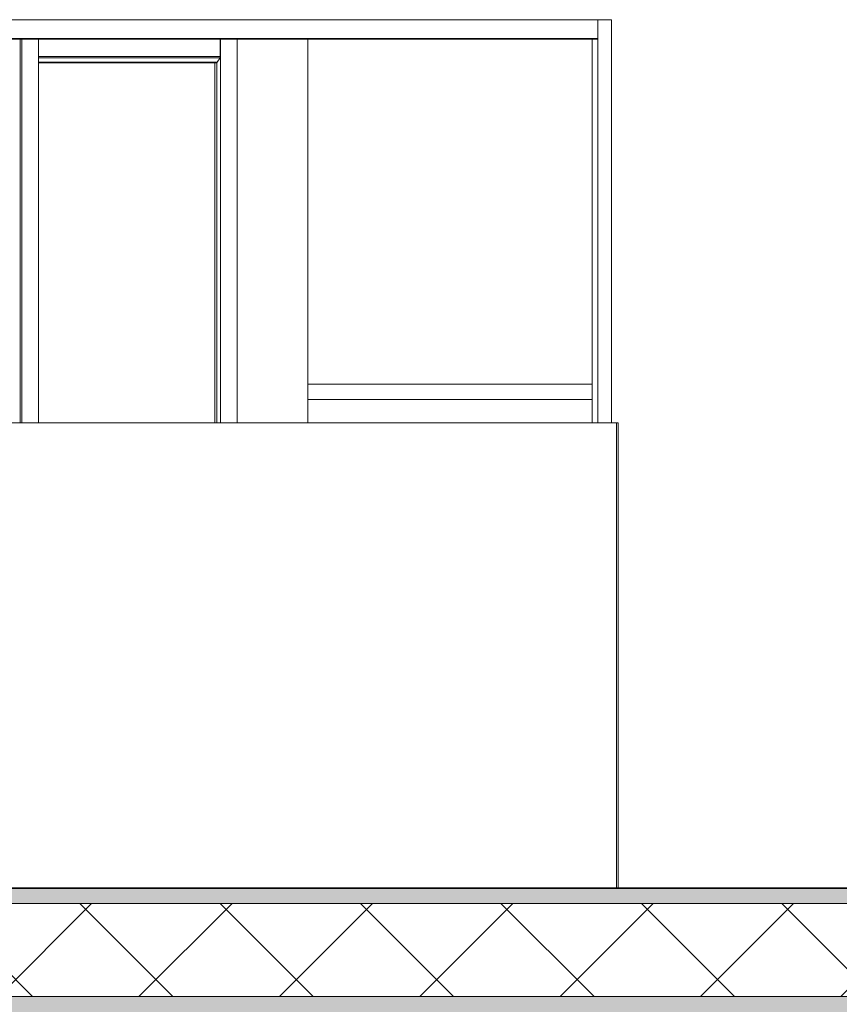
# Model space of a CAD drawing. Header units: inches. Extents: x 424 to 2043, y -237 to 445.
# Tile 904 of 965: x 983.83 to 986.47, y 221.78 to 224.95. Entities that reach past the tile are written whole.
import ezdxf

# ---------------------------------------------------------------- set-up
doc = ezdxf.new("R2010")
doc.units = ezdxf.units.IN
doc.header["$MEASUREMENT"] = 0
for name, color, linetype, lineweight in [('A-DOOR', 31, 'Continuous', 9), ('A-FLOR', 192, 'Continuous', 9), ('A-FLOR-MCUT', 51, 'Continuous', 9), ('A-FLOR-PATT', 8, 'Continuous', 35), ('A-GLAZ-CWMG', 51, 'Continuous', 9), ('A-WALL', 113, 'Continuous', 9)]:
    doc.layers.add(name, color=color, linetype=linetype, lineweight=lineweight)

# ---------------------------------------------------------------- blocks, each defined once
blk = doc.blocks.new('Rectangular Mullion - 50 x 150mm-V3-Section 2')
at = {"layer": 'A-GLAZ-CWMG'}
for p, q in [((31.6053, 7.225), (30.6888, 7.225)), ((31.6053, 7.175), (30.6888, 7.175))]:
    blk.add_line(p, q, dxfattribs=at)
blk = doc.blocks.new('5-panel_Bi-fold_external_door_10806 - Type 1-V66-Section 2')
at = {"layer": 'A-DOOR'}
for p, q in [((26.7118, 8.4), (31.6238, 8.4)), ((31.6238, 8.4), (31.6238, 8.339)), ((31.6238, 8.4), (31.6678, 8.4)), ((31.6238, 8.4), (31.6238, 7.1)), ((31.6678, 8.4), (31.6678, 7.1)), ((26.7118, 8.339), (31.6238, 8.339)), ((26.7118, 8.337), (31.6238, 8.337)), ((29.7614, 7.1), (29.7614, 8.3379)), ((29.767, 7.1), (29.767, 8.3379)), ((29.8208, 7.1), (29.8208, 8.3379)), ((30.4064, 8.3375), (30.4064, 8.2816)), ((30.4071, 8.3375), (30.4071, 7.1)), ((30.4608, 8.3375), (30.4608, 7.1)), ((31.6048, 8.3372), (31.6048, 7.1)), ((31.6238, 8.339), (31.6238, 8.3386)), ((30.4064, 8.2816), (29.8208, 8.2816)), ((30.4063, 8.2766), (29.8208, 8.2766)), ((30.3965, 8.2627), (29.8208, 8.2627)), ((30.3931, 8.2614), (29.8208, 8.2614)), ((30.3889, 8.2614), (30.3889, 7.1)), ((30.3955, 8.2627), (30.3955, 7.1)), ((30.4063, 8.2766), (30.3965, 8.2627)), ((30.4064, 8.2816), (30.4063, 8.2766))]:
    blk.add_line(p, q, dxfattribs=at)

msp = doc.modelspace()

# ---------------------------------------------------------------- hatches: boundary and pattern name
at = {"layer": 'A-FLOR-PATT', "lineweight": 9}
h = msp.add_hatch(dxfattribs=at)
h.set_pattern_fill('FP_2', color=256, style=0, pattern_type=2)
h.set_pattern_definition([(0, (988.56703, 228.86908), (0.406, 0.102), [0.034, -0.271, 0.034, -0.271, -1.626]), (0, (988.56703, 228.86908), (0.406, 0.102), [-0.61, 0.034, -0.576, 0.034, -0.271, -0.711]), (0, (988.56703, 228.86908), (0.406, 0.102), [-1.524, 0.034, -0.17, 0.034, -0.474]), (120, (988.72003, 228.92008), (-0.2913346, 0.30060631), [0.034, -0.271, 0.034, -0.271, -1.626]), (120, (988.72003, 228.92008), (-0.2913346, 0.30060631), [-0.61, 0.034, -0.576, 0.034, -0.271, -0.711]), (120, (988.72003, 228.92008), (-0.2913346, 0.30060631), [-1.524, 0.034, -0.17, 0.034, -0.474]), (240, (988.77103, 229.12308), (-0.1146654, -0.40260631), [0.034, -0.271, 0.034, -0.271, -1.626]), (240, (988.77103, 229.12308), (-0.1146654, -0.40260631), [-0.61, 0.034, -0.576, 0.034, -0.271, -0.711]), (240, (988.77103, 229.12308), (-0.1146654, -0.40260631), [-1.524, 0.034, -0.17, 0.034, -0.474])])
h.paths.add_polyline_path([(1012.7941, 222.1001), (1013.3677, 222.1001), (1013.3677, 222.1501), (983.6228, 222.1501), (983.6228, 222.1001), (1012.1003, 222.1001)], flags=0)
h.paths.add_polyline_path([(949.6572, 222.1001), (963.3888, 222.1001), (963.3888, 222.1501), (949.2902, 222.1501), (949.2902, 222.1001)], flags=0)
h.paths.add_polyline_path([(966.6919, 222.1001), (970.5191, 222.1001), (970.5191, 222.1501), (966.6919, 222.1501)], flags=0)
h = msp.add_hatch(dxfattribs=at)
h.set_pattern_fill('FP_3', color=256, style=0, pattern_type=2)
h.set_pattern_definition([(45, (988.56703, 228.86908), (-0.2262742, 0.2262742), []), (135, (988.56703, 228.86908), (-0.2262742, -0.2262742), [])])
h.paths.add_polyline_path([(1012.7941, 221.8001), (1013.3677, 221.8001), (1013.3677, 222.1001), (983.6228, 222.1001), (983.6228, 221.8001), (1012.1003, 221.8001)], flags=0)
h.paths.add_polyline_path([(949.6572, 221.8001), (963.3888, 221.8001), (963.3888, 222.1001), (949.2902, 222.1001), (949.2902, 221.8001)], flags=0)
h.paths.add_polyline_path([(966.6919, 221.8001), (970.5191, 221.8001), (970.5191, 222.1001), (966.6919, 222.1001)], flags=0)
h = msp.add_hatch(dxfattribs=at)
h.set_pattern_fill('FP_1', color=256, style=0, pattern_type=2)
h.set_pattern_definition([(108.435, (988.67603, 228.86908), (-0.41678894, 0.83294356), [0.158, -1.159]), (139.399, (988.626028, 229.019077), (-2.49915805, 2.08284494), [0.077, -3.763]), (136.848, (988.984028, 229.069077), (-6.247659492, 5.831057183), [0.183, -8.952]), (109.983, (988.851028, 229.194077), (-1.249748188, 3.331484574), [0.098, -4.778]), (90, (988.81703, 228.86908), (-0.416, 0.417), [0.083, -0.333]), (118.443, (988.817028, 228.953077), (2.9159587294, -5.414786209), [0.227, -11.141]), (84.289, (988.709028, 229.152077), (-0.416051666, -3.748202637), [0.084, -4.102]), (129.806, (988.71703, 229.23608), (1.66603147, -2.08199523), [0.065, -3.188])])
h.paths.add_polyline_path([(1012.7941, 221.7501), (1013.3677, 221.7501), (1013.3677, 221.8001), (983.6228, 221.8001), (983.6228, 221.7501), (1012.1003, 221.7501)], flags=0)
h.paths.add_polyline_path([(949.6572, 221.7501), (963.3888, 221.7501), (963.3888, 221.8001), (949.2902, 221.8001), (949.2902, 221.7501)], flags=0)
h.paths.add_polyline_path([(966.6919, 221.7501), (970.5191, 221.7501), (970.5191, 221.8001), (966.6919, 221.8001)], flags=0)

# ---------------------------------------------------------------- linework, layer by layer
at = {"layer": 'A-FLOR', "lineweight": 35}
msp.add_line((1013.3677, 222.1501), (983.6228, 222.1501), dxfattribs=at)
at = {"layer": 'A-FLOR-MCUT'}
for p, q in [((1013.3677, 222.1001), (983.6228, 222.1001)), ((1013.3677, 221.8001), (983.6228, 221.8001))]:
    msp.add_line(p, q, dxfattribs=at)
at = {"layer": 'A-WALL'}
for p, q in [((980.7368, 224.9501), (985.7368, 224.9501)), ((985.7368, 224.9501), (985.7368, 223.6501)), ((984.7579, 223.6501), (984.7579, 224.8876)), ((985.7586, 223.6501), (981.3039, 223.6501)), ((985.7527, 222.1501), (985.7527, 223.6501)), ((985.7586, 223.6501), (985.7586, 222.1501))]:
    msp.add_line(p, q, dxfattribs=at)

# ---------------------------------------------------------------- block references
at = {"layer": 'A-DOOR'}
msp.add_blockref('5-panel_Bi-fold_external_door_10806 - Type 1-V66-Section 2', (954.069, 216.5501), dxfattribs=at)
at = {"layer": 'A-GLAZ-CWMG'}
msp.add_blockref('Rectangular Mullion - 50 x 150mm-V3-Section 2', (954.069, 216.5501), dxfattribs=at)

doc.saveas('drawing.dxf')
